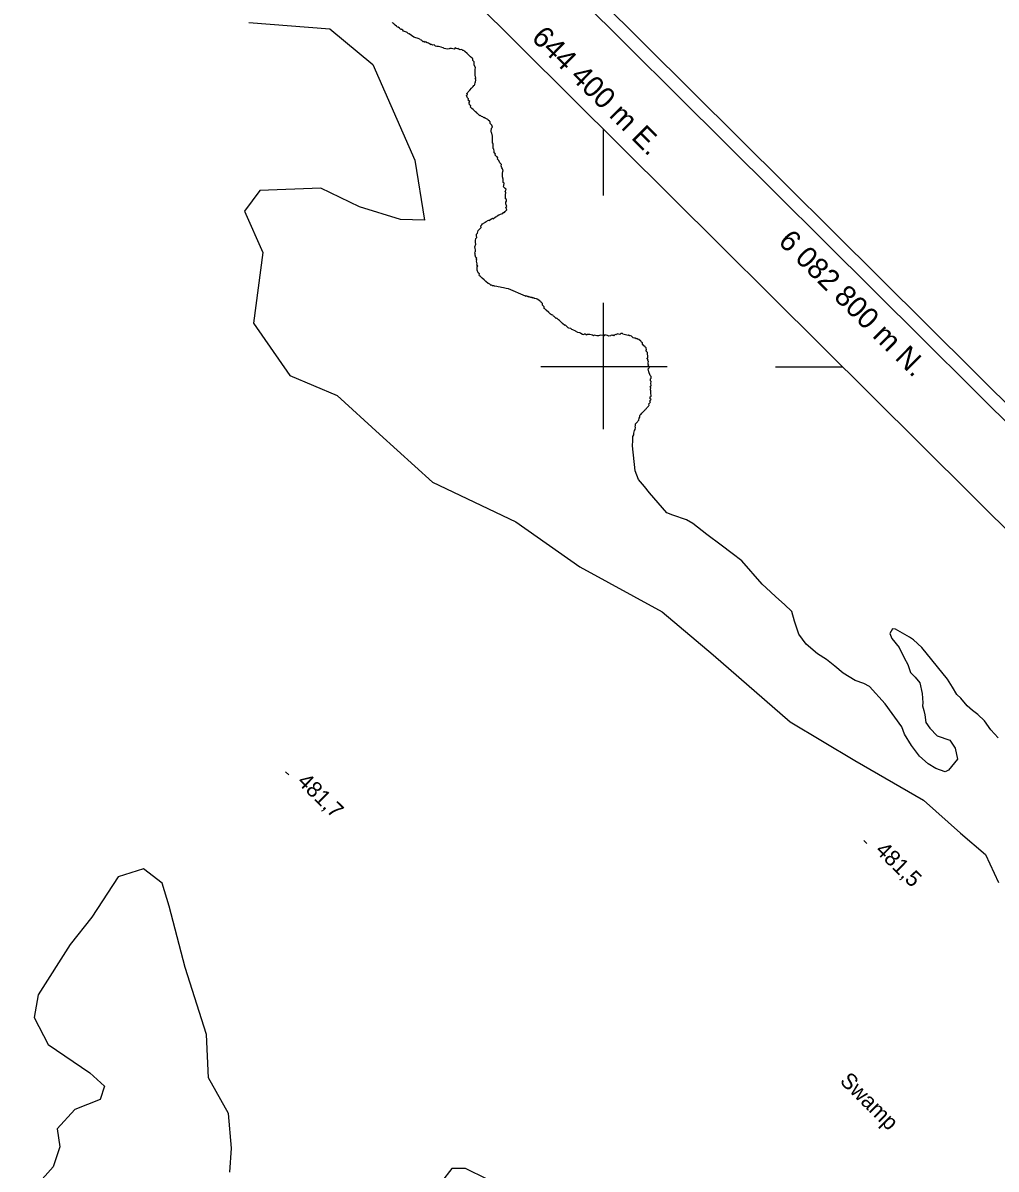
# Model space of a CAD drawing. Extents: x 642515 to 647219, y 6080136 to 6084356.
# Drawn here: x 644289.8 to 644474.6, y 6082647.7 to 6082865.3 of the extents above; entities that cross this region are included whole.
import ezdxf

# ---------------------------------------------------------------- set-up
doc = ezdxf.new("R2010")
doc.units = 0
for name, color, linetype in [('Level 2', 7, 'Continuous'), ('Level 3', 7, 'Continuous'), ('Level 60', 7, 'Continuous'), ('Level 61', 7, 'Continuous'), ('Level 7', 7, 'Continuous')]:
    doc.layers.add(name, color=color, linetype=linetype)

msp = doc.modelspace()

# ---------------------------------------------------------------- linework, layer by layer
at = {"layer": 'Level 2'}
for points in [[(644370.46, 6082860.38), (644369.8, 6082860.51), (644369.63, 6082860.66), (644369.55, 6082860.58), (644369.22, 6082860.73), (644368.97, 6082860.79), (644368.73, 6082860.86), (644368.4, 6082860.85), (644368.16, 6082860.92), (644367.9, 6082861.15), (644367.58, 6082861.13), (644367.41, 6082861.29), (644367.33, 6082861.2), (644367, 6082861.35), (644366.83, 6082861.5), (644366.58, 6082861.57), (644366.25, 6082861.72), (644366.17, 6082861.63), (644366, 6082861.78), (644365.92, 6082861.86), (644365.84, 6082861.78), (644365.5, 6082862.09), (644365.25, 6082862.15), (644365.17, 6082862.23), (644364.84, 6082862.38), (644364.26, 6082862.59), (644364.01, 6082862.66), (644363.17, 6082863.27), (644363.09, 6082863.35), (644363.01, 6082863.26), (644362.76, 6082863.5), (644362.67, 6082863.57), (644362.09, 6082863.79), (644361.92, 6082863.94), (644361.75, 6082864.1), (644361.67, 6082864.18), (644361.59, 6082864.09), (644361.34, 6082864.32), (644361.08, 6082864.55), (644361, 6082864.63), (644360.92, 6082864.55), (644360.75, 6082864.7), (644360.5, 6082864.93), (644360.33, 6082865.09), (644360.24, 6082865.16), (644360.08, 6082865.32), (644359.99, 6082865.4)], [(644374.06, 6082851.91), (644374.22, 6082852.08), (644374.29, 6082852.16), (644374.37, 6082852.25), (644374.45, 6082852.34), (644374.68, 6082852.59), (644374.99, 6082852.94), (644375.07, 6082853.02), (644375.31, 6082853.28), (644375.46, 6082853.45), (644375.54, 6082853.54), (644375.62, 6082853.62), (644375.68, 6082854.03), (644375.76, 6082854.12), (644375.83, 6082854.53), (644375.66, 6082854.69), (644375.81, 6082854.86), (644375.71, 6082855.42), (644375.69, 6082855.75), (644375.68, 6082856.08), (644375.66, 6082856.56), (644375.73, 6082856.81), (644375.47, 6082857.37), (644375.52, 6082857.95), (644375.35, 6082858.1), (644375.27, 6082858.18), (644375.26, 6082858.5), (644375.09, 6082858.66), (644374.83, 6082858.89), (644374.67, 6082859.05), (644374.41, 6082859.28), (644374.16, 6082859.51), (644373.73, 6082859.9), (644373.65, 6082859.97), (644373.57, 6082860.05), (644373.48, 6082860.13), (644373.32, 6082860.12), (644373.15, 6082860.27), (644372.82, 6082860.26), (644372.58, 6082860.33), (644372.41, 6082860.48), (644372.33, 6082860.4), (644372.08, 6082860.46), (644371.91, 6082860.62), (644371.68, 6082860.36), (644371.43, 6082860.43), (644371.19, 6082860.5), (644370.86, 6082860.48), (644370.78, 6082860.4), (644370.46, 6082860.38)], [(644379.21, 6082841.39), (644379.12, 6082841.47), (644379.1, 6082842.12), (644379.08, 6082842.45), (644379, 6082842.53), (644378.97, 6082843.18), (644378.96, 6082843.5), (644378.95, 6082843.83), (644378.84, 6082844.4), (644378.76, 6082844.47), (644378.74, 6082844.8), (644378.8, 6082845.37), (644378.96, 6082845.55), (644378.86, 6082845.95), (644378.61, 6082846.18), (644378.52, 6082846.26), (644378.51, 6082846.58), (644378.42, 6082846.66), (644378.17, 6082846.89), (644378.09, 6082846.97), (644378, 6082847.05), (644377.59, 6082847.27), (644377.5, 6082847.35), (644377.34, 6082847.34), (644377.17, 6082847.49), (644376.92, 6082847.56), (644376.84, 6082847.64), (644376.67, 6082847.8), (644376.59, 6082847.71), (644376.25, 6082848.02), (644376.17, 6082848.1), (644376.08, 6082848.17), (644376, 6082848.25), (644375.75, 6082848.48), (644375.58, 6082848.64), (644375.41, 6082848.79), (644375.32, 6082848.87), (644375.07, 6082849.1), (644374.98, 6082849.18), (644374.82, 6082849.33), (644374.89, 6082849.58), (644374.72, 6082849.74), (644374.63, 6082849.81), (644374.54, 6082850.22), (644374.69, 6082850.39), (644374.44, 6082850.62), (644374.35, 6082850.7), (644374.42, 6082850.95), (644374.25, 6082851.1), (644374.07, 6082851.58), (644374.23, 6082851.75), (644374.06, 6082851.91)], [(644380.2, 6082828.87), (644380.69, 6082829.06), (644380.93, 6082829.16), (644381.08, 6082829.33), (644381.16, 6082829.41), (644381.24, 6082829.33), (644381.4, 6082829.51), (644381.48, 6082829.59), (644381.71, 6082829.85), (644381.53, 6082830.33), (644381.69, 6082830.5), (644381.5, 6082830.98), (644381.49, 6082831.31), (644381.65, 6082831.48), (644381.63, 6082831.8), (644381.46, 6082831.96), (644381.44, 6082832.61), (644381.5, 6082833.18), (644381.41, 6082833.26), (644381.55, 6082833.76), (644381.38, 6082833.91), (644381.22, 6082834.07), (644381.05, 6082834.22), (644381.12, 6082834.47), (644381.18, 6082834.88), (644381.01, 6082835.04), (644381, 6082835.36), (644380.99, 6082835.69), (644380.89, 6082836.09), (644380.86, 6082836.74), (644380.93, 6082837.16), (644381.01, 6082837.24), (644380.91, 6082837.64), (644380.74, 6082837.8), (644380.64, 6082838.2), (644380.71, 6082838.45), (644380.46, 6082838.68), (644380.37, 6082838.76), (644380.19, 6082839.24), (644379.94, 6082839.47), (644380.01, 6082839.72), (644379.84, 6082839.88), (644379.76, 6082839.95), (644379.67, 6082840.03), (644379.42, 6082840.26), (644379.57, 6082840.43), (644379.4, 6082840.59), (644379.32, 6082840.66), (644379.31, 6082840.99), (644379.21, 6082841.39)], [(644376.69, 6082817.18), (644376.52, 6082817.34), (644376.44, 6082817.42), (644376.51, 6082817.66), (644376.34, 6082817.82), (644376.25, 6082817.9), (644376.07, 6082818.38), (644376.06, 6082818.7), (644376.05, 6082819.03), (644376.2, 6082819.2), (644376.03, 6082819.35), (644376.1, 6082819.6), (644375.92, 6082820.08), (644375.99, 6082820.33), (644375.82, 6082820.49), (644375.98, 6082820.66), (644375.81, 6082820.81), (644375.71, 6082821.21), (644375.7, 6082821.54), (644375.62, 6082821.62), (644375.69, 6082821.87), (644375.76, 6082821.95), (644375.75, 6082822.28), (644375.66, 6082822.52), (644375.65, 6082822.84), (644375.79, 6082823.34), (644375.78, 6082823.67), (644375.76, 6082823.99), (644375.83, 6082824.4), (644375.98, 6082824.57), (644375.97, 6082824.9), (644375.96, 6082825.23), (644376.11, 6082825.4), (644376.26, 6082825.89), (644376.41, 6082826.07), (644376.57, 6082826.24), (644376.8, 6082826.49), (644376.79, 6082826.82), (644376.94, 6082826.99), (644377.1, 6082827.16), (644377.5, 6082827.43), (644377.57, 6082827.51), (644377.81, 6082827.61), (644378.21, 6082827.87), (644378.29, 6082827.79), (644378.77, 6082828.15), (644379.01, 6082828.24), (644379.09, 6082828.16), (644379.57, 6082828.51), (644379.81, 6082828.61), (644379.89, 6082828.69), (644380.2, 6082828.87)], [(644388.8, 6082811.45), (644388.47, 6082811.76), (644388.45, 6082812.08), (644388.37, 6082812.16), (644388.28, 6082812.24), (644388.12, 6082812.39), (644388.03, 6082812.47), (644387.86, 6082812.62), (644387.78, 6082812.7), (644387.45, 6082812.85), (644387.36, 6082812.92), (644386.95, 6082812.98), (644386.78, 6082813.14), (644386.71, 6082813.05), (644386.54, 6082813.21), (644386.46, 6082813.12), (644386.29, 6082813.27), (644386.21, 6082813.19), (644386.04, 6082813.34), (644385.96, 6082813.26), (644385.8, 6082813.41), (644385.72, 6082813.33), (644385.55, 6082813.48), (644385.47, 6082813.4), (644385.3, 6082813.55), (644385.22, 6082813.46), (644381.99, 6082814.85), (644381.58, 6082814.91), (644381.09, 6082815.05), (644380.68, 6082815.11), (644380.43, 6082815.17), (644380.03, 6082815.24), (644379.78, 6082815.3), (644379.37, 6082815.36), (644379.28, 6082815.44), (644378.96, 6082815.43), (644378.79, 6082815.58), (644378.71, 6082815.49), (644378.54, 6082815.65), (644378.46, 6082815.73), (644378.37, 6082815.8), (644378.13, 6082815.87), (644377.7, 6082816.26), (644377.54, 6082816.41), (644377.45, 6082816.49), (644377.37, 6082816.57), (644377.03, 6082816.88), (644376.86, 6082817.03), (644376.78, 6082817.11), (644376.69, 6082817.18)], [(644399.93, 6082805.99), (644399.52, 6082806.05), (644399.12, 6082805.94), (644398.79, 6082805.93), (644398.3, 6082806.06), (644398.22, 6082805.98), (644398.14, 6082805.89), (644397.97, 6082806.05), (644397.48, 6082806.19), (644396.99, 6082806.16), (644396.91, 6082806.07), (644396.58, 6082806.22), (644396.42, 6082806.21), (644396.34, 6082806.13), (644396.1, 6082806.2), (644395.77, 6082806.34), (644395.6, 6082806.5), (644395.19, 6082806.56), (644394.77, 6082806.78), (644394.69, 6082806.86), (644394.36, 6082807), (644394.27, 6082807.08), (644394.02, 6082807.15), (644393.85, 6082807.3), (644393.45, 6082807.36), (644393.36, 6082807.44), (644393.02, 6082807.75), (644392.77, 6082807.98), (644392.69, 6082807.9), (644392.27, 6082808.28), (644392.02, 6082808.51), (644391.85, 6082808.67), (644391.68, 6082808.82), (644391.51, 6082808.98), (644391.42, 6082809.05), (644391.34, 6082809.13), (644391.17, 6082809.29), (644391.09, 6082809.2), (644390.84, 6082809.43), (644390.67, 6082809.59), (644390.59, 6082809.66), (644390.5, 6082809.74), (644390.42, 6082809.82), (644390.17, 6082809.89), (644390, 6082810.04), (644389.75, 6082810.27), (644389.66, 6082810.35), (644389.16, 6082810.81), (644389.07, 6082810.89), (644388.9, 6082811.04), (644388.82, 6082811.12), (644388.8, 6082811.45)], [(644408.45, 6082802.43), (644408.44, 6082802.76), (644408.1, 6082803.06), (644408.26, 6082803.24), (644408.16, 6082803.64), (644407.99, 6082803.79), (644407.91, 6082803.87), (644407.74, 6082804.02), (644407.57, 6082804.18), (644407.48, 6082804.26), (644407.47, 6082804.58), (644407.39, 6082804.66), (644407.3, 6082804.74), (644407.22, 6082804.81), (644407.13, 6082804.89), (644406.8, 6082805.2), (644406.71, 6082805.28), (644406.63, 6082805.19), (644406.46, 6082805.35), (644406.38, 6082805.42), (644406.3, 6082805.34), (644406.13, 6082805.49), (644405.97, 6082805.48), (644405.72, 6082805.55), (644405.39, 6082805.86), (644405.05, 6082806.01), (644404.98, 6082805.92), (644404.81, 6082806.08), (644404.73, 6082805.99), (644404.24, 6082806.13), (644403.74, 6082806.26), (644403.66, 6082806.34), (644403.33, 6082806.33), (644403.18, 6082806.15), (644402.93, 6082806.22), (644402.68, 6082806.29), (644402.61, 6082806.21), (644402.53, 6082806.12), (644402.28, 6082806.19), (644402.05, 6082805.93), (644401.88, 6082806.09), (644401.8, 6082806), (644401.55, 6082806.07), (644401.4, 6082805.9), (644401.07, 6082805.88), (644400.83, 6082805.95), (644400.58, 6082806.02), (644400.33, 6082806.09), (644400.18, 6082805.92), (644399.93, 6082805.99)], [(644407.2, 6082791.03), (644407.36, 6082791.2), (644407.44, 6082791.29), (644407.83, 6082791.72), (644407.98, 6082791.89), (644408.06, 6082791.97), (644408.14, 6082792.06), (644408.21, 6082792.14), (644408.29, 6082792.23), (644408.37, 6082792.31), (644408.45, 6082792.4), (644408.6, 6082792.57), (644408.68, 6082792.66), (644408.76, 6082792.74), (644408.67, 6082792.98), (644408.83, 6082793.15), (644408.9, 6082793.24), (644408.98, 6082793.32), (644408.81, 6082793.48), (644409.05, 6082793.74), (644409.12, 6082793.82), (644408.95, 6082793.98), (644408.94, 6082794.3), (644409.1, 6082794.47), (644409.07, 6082795.12), (644409.06, 6082795.45), (644408.97, 6082795.69), (644409.03, 6082796.1), (644408.86, 6082796.25), (644409.1, 6082796.51), (644409.08, 6082796.84), (644409.15, 6082797.25), (644408.98, 6082797.4), (644408.97, 6082797.73), (644409.12, 6082797.9), (644409.11, 6082798.22), (644408.94, 6082798.38), (644408.67, 6082799.1), (644408.56, 6082799.66), (644408.8, 6082799.92), (644408.54, 6082800.15), (644408.7, 6082800.32), (644408.53, 6082800.48), (644408.52, 6082800.8), (644408.59, 6082801.05), (644408.42, 6082801.21), (644408.58, 6082801.38), (644408.41, 6082801.53), (644408.32, 6082801.61), (644408.48, 6082801.78), (644408.47, 6082802.11), (644408.45, 6082802.43)], [(644453.55, 6082736), (644450.57, 6082739.35), (644449.49, 6082739.86), (644447.84, 6082740.43), (644445.59, 6082741.86), (644444, 6082743.16), (644442.4, 6082744.46), (644440.73, 6082745.51), (644438.55, 6082747.35), (644437.17, 6082749.24), (644436.34, 6082751.72), (644435.86, 6082753.57), (644434.43, 6082754.88), (644432.82, 6082756.34), (644431.81, 6082757.27), (644430.21, 6082758.73), (644426.37, 6082763.18), (644424.53, 6082764.55), (644422.43, 6082766.15), (644419.67, 6082768.2), (644417.06, 6082770.27), (644415.82, 6082770.94), (644413.26, 6082771.87), (644412.1, 6082772.29), (644408.78, 6082776.11), (644407.84, 6082777.29), (644406.72, 6082778.62), (644406.09, 6082780.3), (644405.57, 6082785), (644405.56, 6082785.32), (644405.63, 6082785.73), (644405.66, 6082786.79), (644405.81, 6082787.13), (644405.8, 6082787.45), (644405.94, 6082787.95), (644406.1, 6082788.12), (644406.16, 6082788.53), (644406.07, 6082788.77), (644406.15, 6082788.86), (644406.14, 6082789.18), (644406.29, 6082789.35), (644406.53, 6082789.61), (644406.6, 6082789.7), (644406.76, 6082789.87), (644406.83, 6082790.28), (644406.98, 6082790.45), (644406.97, 6082790.77), (644407.05, 6082790.86), (644407.12, 6082790.95), (644407.2, 6082791.03)], [(644475.01, 6082729.55), (644473.65, 6082731.1), (644472.44, 6082732.83), (644471.18, 6082733.99), (644470.17, 6082734.75), (644469.16, 6082735.67), (644467.97, 6082737.08), (644467.21, 6082737.77), (644466.34, 6082739.19), (644465.39, 6082740.69), (644460.52, 6082746.7), (644458.92, 6082748.17), (644458.16, 6082748.7), (644455.5, 6082750.19), (644454.93, 6082750.24), (644454.48, 6082749.4), (644454.84, 6082748.44), (644456.21, 6082746.72), (644457.18, 6082744.74), (644457.88, 6082743.47), (644458.35, 6082741.95), (644459.28, 6082741.1), (644460.13, 6082740.01), (644460.62, 6082738), (644460.69, 6082736.21), (644460.63, 6082735.64), (644460.91, 6082734.76), (644461.1, 6082733.95), (644461.32, 6082732.5), (644462.02, 6082731.4), (644463.46, 6082729.92), (644465.84, 6082729.15), (644466.88, 6082727.58), (644467.29, 6082725.49), (644465.58, 6082723.44), (644464.94, 6082723.09), (644463.21, 6082723.73), (644461.71, 6082724.63), (644460.11, 6082726.09), (644458.57, 6082728.13), (644457.27, 6082730.25), (644456.72, 6082731.69), (644453.55, 6082736)]]:
    msp.add_lwpolyline(points, dxfattribs=at)
at = {"layer": 'Level 3'}
for p, q in [((644339.69, 6082723.1), (644340.27, 6082722.54)), ((644449.5, 6082710.05), (644450.07, 6082709.49))]:
    msp.add_line(p, q, dxfattribs=at)
at = {"layer": 'Level 60'}
for p, q in [((644400.09, 6082832.56), (644400.09, 6082845.17)), ((644432.72, 6082800), (644445.41, 6082800))]:
    msp.add_line(p, q, dxfattribs=at)
for points in [[(643756.15, 6083509.1), (645893.11, 6081385.05), (644652.25, 6080135.58), (642514.75, 6082260.08)], [(642518.29, 6082260.09), (643756.16, 6083505.56), (645889.57, 6081385.04), (644651.74, 6080139.63)], [(643756.23, 6083485.06), (645517.55, 6081734.46), (644300.6, 6080509.08), (642538.79, 6082260.16)]]:
    msp.add_lwpolyline(points, close=True, dxfattribs=at)
at = {"layer": 'Level 61'}
for p, q in [((644400, 6082812.16), (644400, 6082788.16)), ((644412.16, 6082800), (644388.16, 6082800))]:
    msp.add_line(p, q, dxfattribs=at)
at = {"layer": 'Level 7'}
for points in [[(644332.71, 6082865.42), (644348.11, 6082864.24), (644356.28, 6082857.44), (644364.2, 6082839.3), (644366.08, 6082827.91), (644361.5, 6082828), (644353.71, 6082830.39), (644346.35, 6082833.95), (644334.78, 6082833.51), (644331.88, 6082829.59), (644335.37, 6082821.73), (644333.59, 6082808.34), (644340.46, 6082798.36), (644349.46, 6082794.56), (644357.49, 6082787.27), (644367.56, 6082778.12), (644383.43, 6082770.58), (644395.6, 6082762.03), (644411.19, 6082753.49), (644420.88, 6082745.31), (644435.53, 6082732.64), (644447.79, 6082725.25), (644460.87, 6082717.73), (644467.85, 6082711.44)], [(644467.85, 6082711.44), (644467.85, 6082711.44), (644472.61, 6082707.43), (644475.08, 6082702.07)], [(644329.09, 6082647.11), (644329.43, 6082651.62), (644328.86, 6082658.22), (644325.01, 6082664.98), (644324.68, 6082673.23), (644320.62, 6082685.96), (644317.59, 6082697.59), (644316.23, 6082701.95), (644312.66, 6082704.71), (644307.85, 6082703.15), (644302.85, 6082695.52), (644298.79, 6082690.32), (644292.67, 6082680.75), (644291.91, 6082676.45), (644294.61, 6082671.35), (644302.47, 6082665.95), (644305.28, 6082663.39), (644304.43, 6082660.89), (644299.64, 6082659.01), (644296.32, 6082655.32), (644296.81, 6082651.91), (644295.54, 6082648.08), (644292.45, 6082644.64)], [(644377.97, 6082645.78), (644373.88, 6082647.78), (644371.27, 6082647.81), (644369.28, 6082645.25)]]:
    msp.add_lwpolyline(points, dxfattribs=at)

# ---------------------------------------------------------------- texts
at = {"layer": 'Level 3'}
for s, p in [('481,7', (644341.72, 6082721.06)), ('481,5', (644451.53, 6082708.01))]:
    msp.add_text(s, height=3, rotation=315.59, dxfattribs=at).set_placement(p)
at = {"layer": 'Level 61'}
for s, p in [('644 400 m E.', (644386.2, 6082862.31)), ('6 082 800 m N.', (644433.08, 6082823.61))]:
    msp.add_text(s, height=4, rotation=315.175, dxfattribs=at).set_placement(p)
at = {"layer": 'Level 7'}
msp.add_text('Swamp', height=3, rotation=315.1749, dxfattribs=at).set_placement((644444.78, 6082664.23))

doc.saveas('drawing.dxf')
